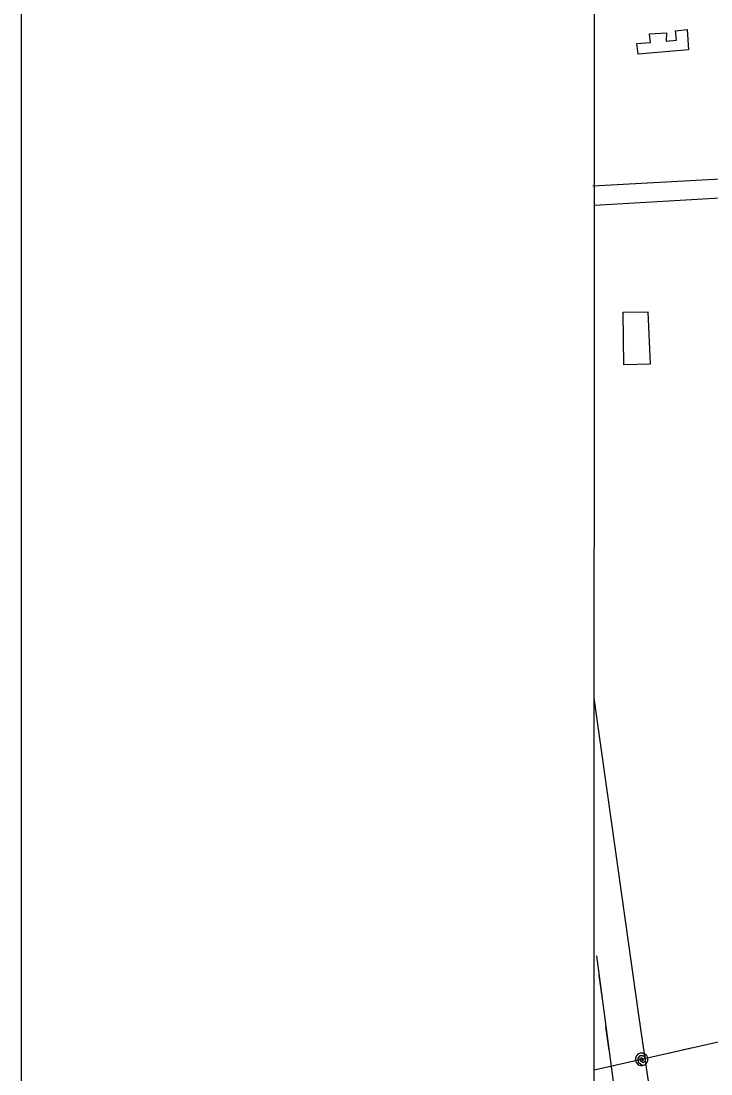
# Model space of a CAD drawing. Extents: x 3263578 to 3301413, y 764927 to 798602.
# Drawn here: x 3266911 to 3267901, y 789817 to 791327 of the extents above; entities that cross this region are included whole.
import ezdxf

# ---------------------------------------------------------------- set-up
doc = ezdxf.new("R2010")
doc.units = 0
for name, color, linetype in [('V-ANNO-SYMB', 7, 'Continuous'), ('V-BLDG-OTLN', 7, 'Continuous'), ('V-GRID-FRAM', 7, 'Continuous'), ('V-ROAD-CNTR', 7, 'Continuous'), ('V-TOPO-SHOR', 7, 'Continuous'), ('V-UTIL-LINE', 7, 'Continuous')]:
    doc.layers.add(name, color=color, linetype=linetype)

msp = doc.modelspace()

# ---------------------------------------------------------------- linework, layer by layer
at = {"layer": 'V-ANNO-SYMB'}
msp.add_lwpolyline([(3266913.1, 771662.7), (3299996.3, 771665.1), (3299994.6, 794581.7), (3266911.4, 794579.3), (3266913.1, 771662.7)], dxfattribs=at)
at = {"layer": 'V-BLDG-OTLN'}
for points in [[(3267869.1, 791286.1), (3267796.6, 791279.8), (3267794.7, 791295.1), (3267814.3, 791296.5), (3267813, 791309), (3267837.5, 791310.5), (3267836.8, 791298.5), (3267851.7, 791299.8), (3267850.1, 791313.5), (3267867.1, 791315.1)], [(3267775, 790909.6), (3267810.4, 790910.5), (3267813.7, 790835.4), (3267776, 790834.1)]]:
    msp.add_lwpolyline(points, close=True, dxfattribs=at)
at = {"layer": 'V-GRID-FRAM'}
msp.add_lwpolyline([(3267734.9, 794015.5), (3299171.2, 794017.8), (3299180.4, 775831.7), (3267728.3, 775829.4), (3267734.9, 794015.5)], dxfattribs=at)
at = {"layer": 'V-ROAD-CNTR'}
msp.add_lwpolyline([(3270057, 791459.1), (3269880.3, 791415.7), (3269472.8, 791335.9), (3269127.2, 791270.5), (3268720.9, 791196.1), (3268434.6, 791145.9), (3268247.7, 791125.7), (3268019.4, 791106.5), (3267731.6, 791090.4)], dxfattribs=at)
at = {"layer": 'V-TOPO-SHOR'}
for points in [[(3267733.8, 791063.3), (3267995.9, 791078.4)], [(3267892.8, 789216.9), (3267832.1, 789666.3), (3267797.6, 789901.4), (3267733.5, 790356.3)]]:
    msp.add_lwpolyline(points, dxfattribs=at)
at = {"layer": 'V-UTIL-LINE'}
for points in [[(3268922.4, 790090.6), (3267733.4, 789822.7)], [(3267737.1, 789986.6), (3267829.4, 789290.3), (3267914, 788670.3), (3267996.4, 788057.5), (3268078.2, 787440.1), (3268162.8, 786805.1), (3268328.7, 785570.3), (3268409.4, 784958.9)], [(3267745.3, 789924.7), (3267740.8, 789958.4)], [(3267755, 789851.3), (3267750.5, 789885)], [(3267801.5, 789838.1), (3267803.6, 789836.1), (3267803.9, 789838.4), (3267801.9, 789840.3), (3267799.1, 789839.3), (3267799.7, 789836), (3267803.6, 789833.4), (3267807, 789835.9), (3267807.2, 789840.8), (3267803.5, 789843.4), (3267799, 789843.4), (3267796, 789839.6), (3267796.9, 789834.2), (3267803.5, 789829.3), (3267806.7, 789830.7), (3267809.1, 789833.3), (3267810.4, 789836.6), (3267810.3, 789840.1), (3267808.9, 789843.3), (3267806.3, 789845.7), (3267803, 789847), (3267799.5, 789846.9), (3267796.3, 789845.4), (3267793.9, 789842.9), (3267792.6, 789839.6), (3267792.7, 789836.1), (3267794.1, 789832.9), (3267796.7, 789830.5), (3267800, 789829.2), (3267803.5, 789829.3)], [(3267872.7, 789854.1), (3267839.5, 789846.7)], [(3267763.5, 789829.5), (3267733.4, 789822.7)]]:
    msp.add_lwpolyline(points, dxfattribs=at)

doc.saveas('drawing.dxf')
